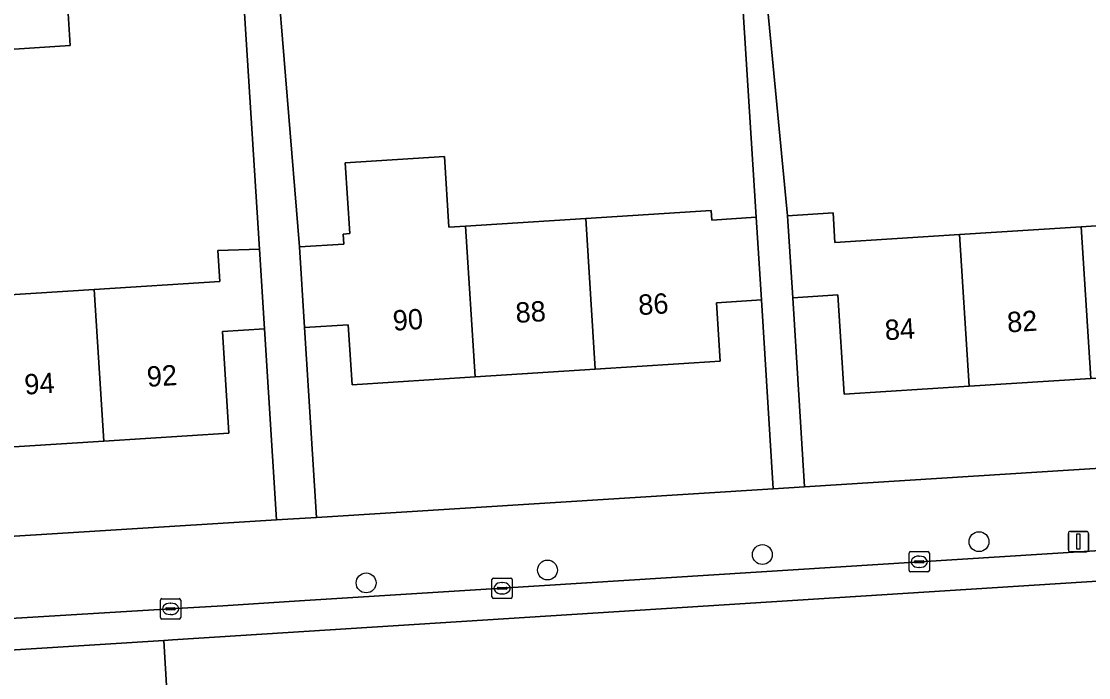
# Model space of a CAD drawing. Extents: x 159053 to 160042, y 380449 to 381423.
# Drawn here: x 159617.1 to 159669.6, y 381186.8 to 381219.1 of the extents above; entities that cross this region are included whole.
import ezdxf

# ---------------------------------------------------------------- set-up
doc = ezdxf.new("R2010")
doc.units = 0
for name, color, linetype in [('IMGEO_Boom', 7, 'Continuous'), ('IMGEO_Erf', 7, 'Continuous'), ('IMGEO_Kolk', 7, 'Continuous'), ('IMGEO_Lichtmast', 7, 'Continuous'), ('IMGEO_Pand', 7, 'Continuous'), ('IMGEO_Pand_nummerreeks', 7, 'Continuous'), ('IMGEO_Parkeervlak_open', 7, 'Continuous'), ('IMGEO_Rijbaan_lokaal_open', 7, 'Continuous'), ('IMGEO_Voetpad_open', 7, 'Continuous')]:
    doc.layers.add(name, color=color, linetype=linetype)

msp = doc.modelspace()

# ---------------------------------------------------------------- linework, layer by layer
at = {"layer": 'IMGEO_Boom'}
for centre in [(159664.245, 381193.455), (159653.591, 381192.821), (159643.022, 381192.06), (159634.102, 381191.426)]:
    msp.add_circle(centre, 0.489, dxfattribs=at)
at = {"layer": 'IMGEO_Erf'}
for points in [[(159653.854, 381219.591), (159654.83, 381209.481), (159657.069, 381209.624), (159657.161, 381208.176), (159663.281, 381208.566), (159669.271, 381208.948), (159675.261, 381209.33), (159681.251, 381209.711), (159687.241, 381210.093), (159693.231, 381210.475), (159699.22, 381210.857), (159705.21, 381211.238), (159711.2, 381211.62), (159717.381, 381212.014), (159717.291, 381213.431), (159719.476, 381213.588), (159718.637, 381226.753)], [(159614.735, 381205.477), (159620.73, 381205.859), (159626.91, 381206.253), (159626.812, 381207.782), (159628.856, 381207.84), (159628.199, 381218.158), (159628.016, 381221.047)], [(159619.385, 381220.501), (159619.552, 381217.862), (159615.771, 381217.624), (159615.605, 381220.262)]]:
    msp.add_lwpolyline(points, dxfattribs=at)
for points in [[(159652.627, 381219.776), (159652.448, 381222.583), (159644.026, 381222.053), (159643.932, 381223.755), (159629.614, 381222.793), (159630.818, 381207.955), (159633.01, 381208.09), (159632.978, 381208.587), (159633.295, 381208.607), (159633.073, 381212.089), (159637.953, 381212.4), (159638.175, 381208.919), (159638.994, 381208.971), (159644.9, 381209.347), (159651.074, 381209.741), (159651.103, 381209.278), (159653.286, 381209.417)], [(159719.729, 381209.619), (159717.502, 381209.476), (159717.816, 381204.544), (159711.674, 381204.153), (159705.684, 381203.771), (159699.694, 381203.389), (159693.704, 381203.007), (159687.714, 381202.625), (159681.724, 381202.244), (159675.735, 381201.862), (159669.745, 381201.48), (159663.755, 381201.098), (159657.615, 381200.707), (159657.303, 381205.595), (159655.086, 381205.454), (159655.668, 381196.153), (159668.917, 381196.982), (159720.32, 381200.208)], [(159653.545, 381205.346), (159651.337, 381205.206), (159651.521, 381202.329), (159645.365, 381201.936), (159639.46, 381201.56), (159633.407, 381201.174), (159633.219, 381204.119), (159631.072, 381203.983), (159631.656, 381194.652), (159654.126, 381196.057)], [(159629.105, 381203.927), (159627.032, 381203.795), (159627.35, 381198.798), (159621.203, 381198.406), (159615.208, 381198.024), (159609.214, 381197.642), (159603.22, 381197.26), (159597.225, 381196.878), (159591.23, 381196.496), (159585.235, 381196.114), (159579.24, 381195.732), (159573.097, 381195.34), (159572.781, 381200.301), (159570.631, 381200.164), (159571.226, 381190.851), (159589.458, 381192.013), (159629.693, 381194.529)]]:
    msp.add_lwpolyline(points, close=True, dxfattribs=at)
at = {"layer": 'IMGEO_Kolk'}
for p, q in [((159660.804, 381192.038), (159660.804, 381192.89)), ((159660.879, 381192.964), (159661.731, 381192.964)), ((159661.292, 381192.744), (159661.317, 381192.744)), ((159661.805, 381192.89), (159661.805, 381192.038)), ((159661.063, 381192.458), (159661.063, 381192.47)), ((159661.501, 381192.421), (159661.103, 381192.421)), ((159661.106, 381192.507), (159661.504, 381192.507)), ((159661.315, 381192.184), (159661.29, 381192.184)), ((159661.547, 381192.47), (159661.547, 381192.458)), ((159640.364, 381191.665), (159641.216, 381191.665)), ((159661.731, 381191.964), (159660.879, 381191.964)), ((159640.289, 381190.739), (159640.289, 381191.591)), ((159640.548, 381191.159), (159640.548, 381191.171)), ((159640.986, 381191.122), (159640.588, 381191.122)), ((159640.591, 381191.208), (159640.989, 381191.208)), ((159640.777, 381191.445), (159640.802, 381191.445)), ((159641.032, 381191.171), (159641.032, 381191.159)), ((159641.29, 381191.591), (159641.29, 381190.739)), ((159624.057, 381190.651), (159624.909, 381190.651)), ((159641.216, 381190.665), (159640.364, 381190.665)), ((159640.8, 381190.885), (159640.775, 381190.885)), ((159623.982, 381189.725), (159623.982, 381190.577)), ((159624.241, 381190.145), (159624.241, 381190.157)), ((159624.679, 381190.108), (159624.281, 381190.108)), ((159624.284, 381190.194), (159624.682, 381190.194)), ((159624.47, 381190.431), (159624.495, 381190.431)), ((159624.725, 381190.157), (159624.725, 381190.145)), ((159624.983, 381190.577), (159624.983, 381189.725)), ((159624.909, 381189.651), (159624.057, 381189.651)), ((159624.493, 381189.871), (159624.468, 381189.871))]:
    msp.add_line(p, q, dxfattribs=at)
for points in [[(159660.804, 381192.038), (159660.804, 381192.89)], [(159660.879, 381192.964), (159661.731, 381192.964)], [(159661.805, 381192.89), (159661.805, 381192.038)], [(159640.364, 381191.665), (159641.216, 381191.665)], [(159661.731, 381191.964), (159660.879, 381191.964)], [(159640.289, 381190.739), (159640.289, 381191.591)], [(159641.29, 381191.591), (159641.29, 381190.739)], [(159624.057, 381190.651), (159624.909, 381190.651)], [(159641.216, 381190.665), (159640.364, 381190.665)], [(159623.982, 381189.725), (159623.982, 381190.577)], [(159624.983, 381190.577), (159624.983, 381189.725)], [(159624.909, 381189.651), (159624.057, 381189.651)]]:
    msp.add_lwpolyline(points, dxfattribs=at)
for centre, radius, start, end in [((159660.881, 381192.888), 0.0765, 91.552, 178.448), ((159660.881, 381192.888), 0.0765, 91.552, 178.448), ((159661.729, 381192.888), 0.0765, 1.552, 88.448), ((159661.729, 381192.888), 0.0765, 1.552, 88.448), ((159661.103, 381192.467), 0.0403, 85.8775, 175.7526), ((159661.1, 381192.457), 0.0366, 178.938, 274.7102), ((159661.504, 381192.464), 0.043, 264.8664, 352.4533), ((159661.508, 381192.469), 0.0386, 1.7309, 96.639), ((159640.366, 381191.589), 0.0765, 91.552, 178.448), ((159640.366, 381191.589), 0.0765, 91.552, 178.448), ((159641.214, 381191.589), 0.0765, 1.552, 88.448), ((159641.214, 381191.589), 0.0765, 1.552, 88.448), ((159660.881, 381192.04), 0.0765, 181.552, 268.448), ((159660.881, 381192.04), 0.0765, 181.552, 268.448), ((159661.729, 381192.04), 0.0765, 271.552, 358.448), ((159661.729, 381192.04), 0.0765, 271.552, 358.448), ((159640.588, 381191.168), 0.0403, 85.8775, 175.7526), ((159640.585, 381191.158), 0.0366, 178.938, 274.7102), ((159640.989, 381191.165), 0.043, 264.8664, 352.4533), ((159640.993, 381191.17), 0.0386, 1.7309, 96.639), ((159624.059, 381190.575), 0.0765, 91.552, 178.448), ((159624.059, 381190.575), 0.0765, 91.552, 178.448), ((159624.907, 381190.575), 0.0765, 1.552, 88.448), ((159624.907, 381190.575), 0.0765, 1.552, 88.448), ((159640.366, 381190.741), 0.0765, 181.552, 268.448), ((159640.366, 381190.741), 0.0765, 181.552, 268.448), ((159641.214, 381190.741), 0.0765, 271.552, 358.448), ((159641.214, 381190.741), 0.0765, 271.552, 358.448), ((159624.281, 381190.154), 0.0403, 85.8775, 175.7526), ((159624.278, 381190.144), 0.0366, 178.938, 274.7102), ((159624.682, 381190.151), 0.043, 264.8664, 352.4533), ((159624.686, 381190.156), 0.0386, 1.7309, 96.639), ((159624.059, 381189.727), 0.0765, 181.552, 268.448), ((159624.059, 381189.727), 0.0765, 181.552, 268.448), ((159624.907, 381189.727), 0.0765, 271.552, 358.448), ((159624.907, 381189.727), 0.0765, 271.552, 358.448)]:
    msp.add_arc(centre, radius, start, end, dxfattribs=at)
for centre, major_axis, ratio, start_param, end_param in [((159661.291, 381192.464), (-0.387, 0.002), 0.722429, 4.712389, 7.853982), ((159661.316, 381192.464), (-0.39, 0.002), 0.717154, 1.570796, 4.712389), ((159640.776, 381191.165), (-0.387, 0.002), 0.722429, 4.712389, 7.853982), ((159640.801, 381191.165), (-0.39, 0.002), 0.717154, 1.570796, 4.712389), ((159624.469, 381190.151), (-0.387, 0.002), 0.722429, 4.712389, 7.853982), ((159624.494, 381190.151), (-0.39, 0.002), 0.717154, 1.570796, 4.712389)]:
    msp.add_ellipse(centre, major_axis=major_axis, ratio=ratio, start_param=start_param, end_param=end_param, dxfattribs=at)
at = {"layer": 'IMGEO_Lichtmast'}
for p, q in [((159668.64, 381193.061), (159668.64, 381193.861)), ((159668.64, 381193.861), (159668.64, 381193.061)), ((159668.74, 381193.961), (159669.53, 381193.961)), ((159669.53, 381193.961), (159668.74, 381193.961)), ((159669.63, 381193.861), (159669.63, 381193.061)), ((159669.63, 381193.061), (159669.63, 381193.861)), ((159669.53, 381192.961), (159668.74, 381192.961)), ((159668.74, 381192.961), (159669.53, 381192.961))]:
    msp.add_line(p, q, dxfattribs=at)
msp.add_lwpolyline([(159669.06, 381193.836), (159669.21, 381193.836), (159669.21, 381193.086), (159669.06, 381193.086), (159669.06, 381193.836)], dxfattribs=at)
for centre, start, end in [((159668.74, 381193.861), 90, 180), ((159668.74, 381193.861), 90, 180), ((159669.53, 381193.861), 0, 90), ((159669.53, 381193.861), 360, 90), ((159668.74, 381193.061), 180, 270), ((159668.74, 381193.061), 180, 270), ((159669.53, 381193.061), 270, 0), ((159669.53, 381193.061), 270, 0)]:
    msp.add_arc(centre, 0.1, start, end, dxfattribs=at)
at = {"layer": 'IMGEO_Pand'}
for points in [[(159619.385, 381220.501), (159615.605, 381220.262), (159615.771, 381217.624), (159619.552, 381217.862)], [(159638.994, 381208.971), (159638.175, 381208.919), (159637.953, 381212.4), (159633.073, 381212.089), (159633.295, 381208.607), (159632.978, 381208.587), (159633.01, 381208.09), (159630.818, 381207.955), (159631.072, 381203.983), (159633.219, 381204.119), (159633.407, 381201.174), (159639.46, 381201.56)], [(159645.365, 381201.936), (159651.521, 381202.329), (159651.337, 381205.206), (159653.545, 381205.346), (159653.286, 381209.417), (159651.103, 381209.278), (159651.074, 381209.741), (159644.9, 381209.347)], [(159663.281, 381208.566), (159657.161, 381208.176), (159657.069, 381209.624), (159654.83, 381209.481), (159655.086, 381205.454), (159657.303, 381205.595), (159657.615, 381200.707), (159663.755, 381201.098)], [(159639.46, 381201.56), (159645.365, 381201.936), (159644.9, 381209.347), (159638.994, 381208.971)], [(159675.261, 381209.33), (159669.271, 381208.948), (159669.745, 381201.48), (159675.735, 381201.862)], [(159669.745, 381201.48), (159669.271, 381208.948), (159663.281, 381208.566), (159663.755, 381201.098)], [(159620.73, 381205.859), (159621.203, 381198.406), (159627.35, 381198.798), (159627.032, 381203.795), (159629.105, 381203.927), (159628.856, 381207.84), (159626.812, 381207.782), (159626.91, 381206.253)], [(159620.73, 381205.859), (159614.735, 381205.477), (159615.208, 381198.024), (159621.203, 381198.406)]]:
    msp.add_lwpolyline(points, close=True, dxfattribs=at)
at = {"layer": 'IMGEO_Parkeervlak_open'}
msp.add_lwpolyline([(159741.195, 381197.48), (159739.342, 381197.376), (159731.777, 381196.886), (159722.024, 381196.285), (159698.589, 381194.827), (159677.748, 381193.503), (159640.79, 381191.163), (159630.83, 381190.546), (159627.059, 381190.306), (159624.483, 381190.151), (159605.214, 381188.99), (159605.291, 381187.402), (159606.136, 381187.455), (159624.153, 381188.6), (159624.576, 381188.627), (159678.079, 381192.027), (159744.469, 381195.902)], dxfattribs=at)
at = {"layer": 'IMGEO_Rijbaan_lokaal_open'}
for points in [[(159744.469, 381195.902), (159678.079, 381192.027), (159624.576, 381188.627), (159624.153, 381188.6), (159624.501, 381182.778), (159624.83, 381182.801), (159625.418, 381182.804), (159642.356, 381183.868), (159656.922, 381184.795), (159661.867, 381185.115), (159663.892, 381185.24), (159678.008, 381186.129), (159679.913, 381186.249), (159685.13, 381186.557), (159698.579, 381187.431), (159719.214, 381188.709), (159723.027, 381188.949), (159727.267, 381189.208)], [(159621.509, 381182.501), (159624.501, 381182.778), (159624.153, 381188.6), (159606.136, 381187.455), (159606.582, 381181.67), (159608.829, 381181.797)]]:
    msp.add_lwpolyline(points, dxfattribs=at)
at = {"layer": 'IMGEO_Voetpad_open'}
for points in [[(159628.016, 381221.047), (159628.199, 381218.158), (159628.856, 381207.84), (159629.105, 381203.927), (159629.693, 381194.529), (159631.656, 381194.652), (159631.072, 381203.983), (159630.818, 381207.955), (159629.614, 381222.793)], [(159652.627, 381219.776), (159653.286, 381209.417), (159653.545, 381205.346), (159654.126, 381196.057), (159655.668, 381196.153), (159655.086, 381205.454), (159654.83, 381209.481), (159653.854, 381219.591)], [(159788.513, 381204.469), (159778.049, 381203.831), (159744.3, 381201.713), (159742.296, 381201.587), (159721.891, 381200.306), (159720.32, 381200.208), (159668.917, 381196.982), (159655.668, 381196.153), (159654.126, 381196.057), (159631.656, 381194.652), (159629.693, 381194.529), (159589.458, 381192.013), (159571.226, 381190.851), (159569.611, 381190.748), (159546.859, 381189.298), (159545.42, 381189.206), (159504.26, 381186.583), (159497.865, 381186.136), (159497.957, 381185.477)], [(159532.906, 381184.378), (159533.154, 381184.384), (159534.651, 381184.491), (159542.845, 381185.018), (159550.566, 381185.517), (159568.608, 381186.639), (159570.515, 381186.753), (159574.292, 381186.985), (159585.806, 381187.766), (159605.214, 381188.99), (159624.483, 381190.151), (159627.059, 381190.306), (159630.83, 381190.546), (159640.79, 381191.163), (159677.748, 381193.503), (159698.589, 381194.827), (159722.024, 381196.285), (159731.777, 381196.886), (159739.342, 381197.376), (159741.195, 381197.48)]]:
    msp.add_lwpolyline(points, dxfattribs=at)

# ---------------------------------------------------------------- texts
at = {"layer": 'IMGEO_Pand_nummerreeks'}
for s, rotation, p in [('88', 3.6484, (159641.481, 381204.214)), ('86', 3.6484, (159647.516, 381204.599)), ('90', 3.6497, (159635.443, 381203.829)), ('82', 3.6469, (159665.657, 381203.745)), ('84', 3.6469, (159659.64, 381203.361)), ('92', 3.647, (159623.347, 381201.068)), ('94', 3.647, (159617.322, 381200.684))]:
    msp.add_text(s, height=1, rotation=rotation, dxfattribs=at).set_placement(p)

doc.saveas('drawing.dxf')
